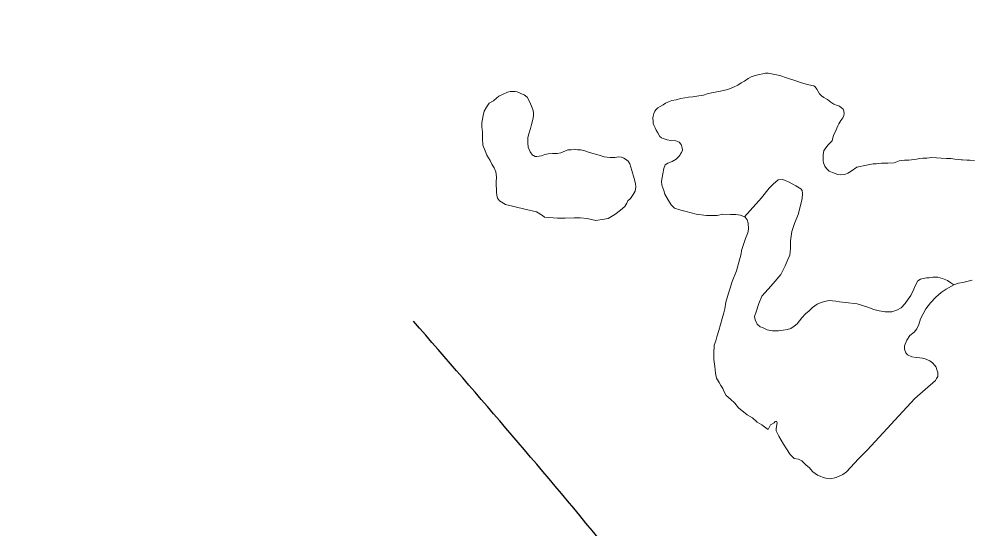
# Model space of a CAD drawing. Extents: x -1643653 to 4543381, y 1624270 to 13878484.
# Drawn here: x 682134 to 684849, y 8990194 to 8991648 of the extents above; entities that cross this region are included whole.
import ezdxf

# ---------------------------------------------------------------- set-up
doc = ezdxf.new("R2010")
doc.units = 0
doc.header["$LTSCALE"] = 200
doc.linetypes.add('LONG_DASH_SHORT_DASH', pattern=[9.9, 6, -1.2, 1.5, -1.2])
for name, color, linetype, lineweight in [('1', 7, 'Continuous', 13), ('24', 7, 'Continuous', 25), ('29', 7, 'Continuous', 13), ('7', 7, 'LONG_DASH_SHORT_DASH', 60)]:
    doc.layers.add(name, color=color, linetype=linetype, lineweight=lineweight)

msp = doc.modelspace()

# ---------------------------------------------------------------- linework, layer by layer
at = {"layer": '1', "lineweight": 25}
msp.add_spline([(814781, 9009175.5), (814787.2, 9009173.4), (814796.9, 9009173.4), (814799.4, 9009172.4), (814805.1, 9009174.5), (814805.6, 9009176.5), (814811.7, 9009179.5), (814811.7, 9009179.5), (814801.5, 9009181), (814790.7, 9009181.5), (814784.1, 9009183.1), (814777.4, 9009185.1), (814778.4, 9009175.5)], degree=3, dxfattribs=at)
at = {"layer": '24'}
msp.add_spline([(687252.8, 8980199.7), (687166.4, 8980215.3), (687101.2, 8980261.9), (687040.7, 8980308.5), (686970.8, 8980317.8), (686901, 8980317.8), (686742.7, 8980252.6), (686575, 8980285.2), (686332.9, 8980415.6), (686239.8, 8980462.2), (686267.7, 8980560.1), (686249.1, 8980648.6), (686319, 8980867.6), (686603, 8981398.7), (686663.5, 8981524.5), (686724, 8981794.7), (686910.3, 8982102.2), (686952.2, 8982386.4), (686942.9, 8982470.3), (686854.4, 8982554.2), (686873, 8982684.6), (686868.4, 8982926.9), (686789.2, 8983094.6), (686770.6, 8983220.4), (686770.6, 8983276.3), (686649.6, 8983392.8), (686528.5, 8983527.9), (686481.9, 8983644.4), (686337.6, 8983709.6), (686104.8, 8983905.3), (686007, 8984026.5), (685834.7, 8984133.6), (685350.5, 8984748.6), (685266.7, 8984851.1), (685215.5, 8985102.7), (685103.7, 8985419.5), (684959.4, 8985615.2), (684717.3, 8985927.4), (684400.6, 8986216.2), (684191.1, 8986598.3), (684139.9, 8986682.2), (684130.6, 8986994.3), (684088.7, 8987409), (684153.8, 8987749.1), (684107.3, 8988103.2), (684107.3, 8988163.8), (684139.9, 8988163.8), (684139.9, 8988382.8), (684144.5, 8988434), (684116.6, 8988480.6), (684102.6, 8988494.6), (684144.5, 8988555.1), (684177.1, 8988713.5), (684186.5, 8988820.7), (684158.5, 8988895.2), (684144.5, 8989067.6), (684116.6, 8989361.2), (684093.3, 8989528.9), (684051.4, 8989761.8), (683823.3, 8990125.3), (683259.9, 8990786.8)], degree=3, dxfattribs=at)
at = {"layer": '29'}
for points in [[(684862.3, 8991244.8), (684849, 8991245.5), (684840.3, 8991246.1), (684827.7, 8991246.8), (684823.7, 8991246.8), (684816.3, 8991247.5), (684806.3, 8991248.8), (684795, 8991250.1), (684782.3, 8991250.1), (684767, 8991251.5), (684753.7, 8991252.8), (684739.7, 8991253.5), (684726.3, 8991251.5), (684715, 8991251.5), (684706.3, 8991250.8), (684697, 8991248.8), (684675, 8991246.1), (684662.4, 8991245.5), (684647, 8991244.1), (684632.4, 8991238.1), (684615.1, 8991236.8), (684597.1, 8991236.8), (684581.1, 8991235.5), (684572.4, 8991234.8), (684553.7, 8991231.5), (684525.8, 8991225.8), (684509.6, 8991214.8), (684500.2, 8991208.2), (684491.9, 8991204.7), (684480.8, 8991204.2), (684471.9, 8991204.7), (684464.6, 8991207.5), (684456.3, 8991210.6), (684447.7, 8991214.8), (684439.4, 8991221.7), (684434.5, 8991228.9), (684431.4, 8991238.3), (684430, 8991243.8), (684430, 8991253.8), (684429.7, 8991260.8), (684431.7, 8991273.1), (684439, 8991282.2), (684443.5, 8991288.8), (684455.7, 8991300.4), (684459.9, 8991317.3), (684465.1, 8991327.7), (684468.9, 8991336.7), (684472, 8991343.3), (684474.8, 8991349.8), (684477.9, 8991354.3), (684481, 8991358.8), (684485.8, 8991366.4), (684489, 8991373), (684490, 8991378.9), (684489.3, 8991385.5), (684487.2, 8991391), (684482.7, 8991394.8), (684476.8, 8991399.3), (684471, 8991401.3), (684460.9, 8991405.8), (684452.4, 8991411.2), (684442, 8991419.1), (684438.9, 8991420.8), (684432, 8991424.3), (684425.7, 8991428.8), (684419.8, 8991435.4), (684411.9, 8991448.2), (684407.7, 8991455.1), (684403.2, 8991457.8), (684398.1, 8991458.5), (684385.6, 8991461.7), (684368, 8991466.8), (684354.5, 8991471.3), (684328.5, 8991480), (684306.4, 8991486.9), (684287, 8991491.4), (684273.2, 8991494.2), (684265.9, 8991494.2), (684258.3, 8991492.4), (684247.2, 8991490), (684235.5, 8991487.2), (684224.7, 8991483.8), (684215.7, 8991478.9), (684205.4, 8991471.2), (684195.8, 8991466), (684186.8, 8991459.8), (684174, 8991454.3), (684158, 8991447.7), (684137.3, 8991442.9), (684111, 8991438), (684099.2, 8991435.3), (684088.8, 8991431.5), (684074.7, 8991429.4), (684057.7, 8991426.6), (684046, 8991425.6), (684034.9, 8991423.5), (684023.1, 8991421.8), (684010, 8991418.3), (683997.9, 8991415.6), (683988.5, 8991412.4)], [(683988.5, 8991412.4), (683979.9, 8991407.9), (683973.3, 8991403.1), (683964.3, 8991398.6), (683957.7, 8991394.8), (683953.2, 8991390.3), (683949.1, 8991385.1), (683946.7, 8991378.6), (683944.6, 8991371.4), (683943.5, 8991366.9), (683944.6, 8991355.8), (683944.6, 8991351.3), (683948, 8991344.1), (683950.1, 8991338.2), (683952.8, 8991331.6), (683958, 8991324), (683963.9, 8991313), (683968.4, 8991309.5), (683973.6, 8991307.1), (683984.3, 8991304), (683994.7, 8991302.2), (684009.6, 8991301.2), (684018.9, 8991296.7), (684024.5, 8991290.1), (684027.2, 8991280.5), (684028.3, 8991273.9), (684025.5, 8991268), (684023.1, 8991264.2), (684021.7, 8991260.8), (684017.2, 8991254.9), (684009.9, 8991248.7), (683998.5, 8991242.1), (683986.4, 8991237.6), (683979.1, 8991232.4), (683975.3, 8991222.4), (683972.2, 8991206.8), (683968.7, 8991185.4), (683969.7, 8991174.4), (683974.9, 8991158.8), (683978.4, 8991148.4), (683988.4, 8991130.8), (683996.4, 8991118.7), (684005.7, 8991109), (684023.9, 8991103.4), (684038.8, 8991099.3), (684067.8, 8991092), (684097.2, 8991088.2), (684127, 8991088.2), (684143.9, 8991091.7), (684165.4, 8991090.3), (684180.6, 8991090.6), (684193.8, 8991088.6), (684205.4, 8991084), (684253.6, 8991138.2), (684275.7, 8991166.2), (684287.5, 8991177.3), (684301.8, 8991189.7), (684314.8, 8991191), (684333, 8991183.1), (684352.5, 8991172.7), (684366.2, 8991164.3), (684370.1, 8991159.1), (684370.8, 8991151.9), (684370.1, 8991135.7), (684358.4, 8991090.8), (684348, 8991065.4), (684340.8, 8991042), (684336.9, 8991016), (684336.9, 8990993.8), (684335, 8990974.3), (684329.1, 8990962.6), (684322, 8990943.8), (684309.6, 8990919.7), (684287.5, 8990893.7), (684273, 8990877.7), (684255.3, 8990858.2), (684246, 8990836.9), (684238.6, 8990813.2), (684234, 8990799.7), (684236.3, 8990790.3), (684241.4, 8990777.9), (684250.3, 8990770.6), (684256.9, 8990767.9), (684270.1, 8990762), (684285.6, 8990758.9), (684303, 8990758.6), (684316.2, 8990760.9), (684328.2, 8990762.4), (684338, 8990765.9), (684347.3, 8990772.5), (684356.2, 8990779.1), (684362.8, 8990787.2), (684369.4, 8990795.8), (684379.8, 8990807), (684389.9, 8990816.3), (684399.6, 8990825.2), (684413.2, 8990834.5), (684424.8, 8990839.2), (684433.8, 8990842.7), (684447, 8990845), (684466, 8990843.8)], [(684322, 8990943.8), (684329.1, 8990962.6), (684335, 8990974.3), (684336.9, 8990993.8), (684336.9, 8991016), (684340.8, 8991042), (684348, 8991065.4), (684358.4, 8991090.8), (684370.1, 8991135.7), (684370.8, 8991151.9), (684370.1, 8991159.1), (684366.2, 8991164.3), (684352.5, 8991172.7), (684333, 8991183.1), (684314.8, 8991191), (684301.8, 8991189.7), (684287.5, 8991177.3), (684275.7, 8991166.2), (684253.6, 8991138.2), (684205.2, 8991083.8), (684207.6, 8991082.7), (684213.5, 8991075.4), (684215.5, 8991066.4), (684216.9, 8991049.2), (684215.2, 8991038.8), (684208.3, 8991022.2), (684196.9, 8990988.1), (684195.8, 8990978.4), (684187.9, 8990950.7), (684182.7, 8990930), (684169.8, 8990899.7), (684163.2, 8990877.7), (684160, 8990866.7), (684152.2, 8990841), (684149.7, 8990822), (684146.2, 8990809.8), (684141.3, 8990794.2), (684136.6, 8990776.8), (684132.1, 8990759.9), (684126.5, 8990741.5)], [(684652.6, 8990824.8), (684642.5, 8990819), (684626.2, 8990813.2), (684607.2, 8990812.8), (684590.1, 8990815.9), (684574.6, 8990819.4), (684557.5, 8990826.4), (684527.6, 8990836.1), (684493.5, 8990839.2), (684476.4, 8990841.1), (684466, 8990843.8), (684447, 8990845), (684433.8, 8990842.7), (684424.8, 8990839.2), (684413.2, 8990834.5), (684399.6, 8990825.2), (684389.9, 8990816.3), (684379.8, 8990807), (684369.4, 8990795.8), (684362.8, 8990787.2), (684356.2, 8990779.1), (684347.3, 8990772.5), (684338, 8990765.9), (684328.2, 8990762.4), (684316.2, 8990760.9), (684303, 8990758.6), (684285.6, 8990758.9), (684270.1, 8990762), (684256.9, 8990767.9), (684250.3, 8990770.6), (684241.4, 8990777.9), (684236.3, 8990790.3), (684234, 8990799.7), (684238.6, 8990813.2), (684246, 8990836.9), (684255.3, 8990858.2), (684273, 8990877.7), (684287.5, 8990893.7), (684309.6, 8990919.7), (684322, 8990943.8)], [(684466, 8990843.8), (684476.4, 8990841.1), (684493.5, 8990839.2), (684527.6, 8990836.1), (684557.5, 8990826.4), (684574.6, 8990819.4), (684590.1, 8990815.9), (684607.2, 8990812.8), (684626.2, 8990813.2), (684642.5, 8990819), (684652.6, 8990824.8), (684664.6, 8990836.9), (684672.7, 8990848.9), (684680.5, 8990859.3), (684688.9, 8990877.7), (684694.1, 8990888.8), (684700.5, 8990901.9), (684707.7, 8990905.8), (684715.5, 8990907.8), (684725.2, 8990910.4), (684732.4, 8990910.4), (684743.5, 8990912.3), (684757.1, 8990911.7), (684770.8, 8990908.4), (684775.4, 8990906.5), (684785.1, 8990902.6), (684794.9, 8990896.1), (684802.8, 8990890.3), (684816.9, 8990894.5), (684828.9, 8990896.4), (684855.7, 8990903)], [(684734.2, 8990673.3), (684728.4, 8990676), (684721.8, 8990678.7), (684713.6, 8990680.7), (684706.2, 8990681.8), (684695.8, 8990682.6), (684683.4, 8990684.9), (684670.6, 8990690.8), (684666.6, 8990696), (684662, 8990706.8), (684662.3, 8990716.5), (684669.3, 8990732.4), (684677.5, 8990745.6), (684689.9, 8990755.3), (684697.3, 8990764.2), (684703.1, 8990776.6), (684708.1, 8990793.3), (684723.7, 8990821.7), (684736.8, 8990838.8), (684751.6, 8990854.7), (684767.1, 8990868.2), (684781, 8990877.7), (684802.8, 8990890.3), (684794.9, 8990896.1), (684785.1, 8990902.6), (684775.4, 8990906.5), (684770.8, 8990908.4), (684757.1, 8990911.7), (684743.5, 8990912.3), (684732.4, 8990910.4), (684725.2, 8990910.4), (684715.5, 8990907.8), (684707.7, 8990905.8), (684700.5, 8990901.9), (684694.1, 8990888.8), (684688.9, 8990877.7), (684680.5, 8990859.3), (684672.7, 8990848.9), (684664.6, 8990836.9), (684652.6, 8990824.8)], [(684781, 8990877.7), (684802.8, 8990890.3), (684781, 8990877.7)], [(684126.5, 8990741.5), (684123.3, 8990729.9), (684118.6, 8990717.5), (684117.7, 8990694.6), (684117.5, 8990676.6), (684120.3, 8990657.1), (684122.4, 8990638.4), (684125.6, 8990623.4), (684133.1, 8990611.2), (684137.5, 8990602.9), (684143.5, 8990593.9), (684147.3, 8990584.5), (684153.4, 8990574.4), (684165.8, 8990563.9), (684177.8, 8990552.8), (684188.5, 8990539.5), (684213.2, 8990518.9), (684228, 8990510.3), (684241.9, 8990498.3), (684254.8, 8990490.8), (684266.8, 8990481.8), (684273.2, 8990477.8)], [(684273.2, 8990477.8), (684279.8, 8990490.2), (684289.9, 8990496.8), (684293, 8990500.3), (684296.5, 8990500.7), (684298.4, 8990496), (684295.7, 8990480.1), (684295.8, 8990473.8), (684303.5, 8990457.9), (684316.7, 8990435.8), (684325.7, 8990422.3), (684335.7, 8990406.4), (684347, 8990395.1), (684359.4, 8990392.8), (684369.1, 8990387.8), (684381.5, 8990375.3), (684390.1, 8990369.2), (684400.9, 8990356.8), (684407.5, 8990352.1), (684414.1, 8990347.1), (684421.5, 8990344.3), (684430, 8990340.1), (684441.6, 8990337.2), (684451.3, 8990336.9), (684467.2, 8990340.3), (684486.3, 8990348.9), (684497.1, 8990357), (684531.4, 8990393.7), (684555.8, 8990418.2), (684692.2, 8990566.2), (684751.2, 8990616.7), (684754, 8990622.5), (684757.1, 8990628.7), (684757.8, 8990634.6), (684757.1, 8990641.1), (684755.1, 8990647.7), (684752.4, 8990655.1), (684748.5, 8990660.1), (684742.3, 8990667.5), (684734.2, 8990673.3)]]:
    msp.add_lwpolyline(points, dxfattribs=at)
msp.add_lwpolyline([(683873.6, 8991242.8), (683865.7, 8991248.7), (683861.4, 8991251), (683854.3, 8991253.8), (683846.8, 8991255), (683835.7, 8991253), (683822.3, 8991253.4), (683804.9, 8991255), (683790.3, 8991259.7), (683762.7, 8991267.6), (683749.2, 8991272.3), (683738.6, 8991275.1), (683728.7, 8991275.5), (683718.8, 8991276.7), (683710.5, 8991275.5), (683701.5, 8991275.1), (683681.3, 8991266.8), (683670.6, 8991265.2), (683656.8, 8991264.5), (683644.6, 8991263.7), (683635.1, 8991261.7), (683626, 8991258.5), (683619.3, 8991257.3), (683612.6, 8991255.8), (683608.2, 8991256.6), (683603.1, 8991258.9), (683600, 8991259.7), (683593.6, 8991269.6), (683587.8, 8991283.2), (683587, 8991295.4), (683587, 8991310.8), (683589.4, 8991321.1), (683594.5, 8991336.1), (683597.3, 8991347.9), (683601.2, 8991362.1), (683603.2, 8991372), (683602.8, 8991381.5), (683600.8, 8991390.6), (683597.7, 8991399.6), (683594.1, 8991406.3), (683589, 8991419), (683584.6, 8991425.8), (683576.7, 8991431.7), (683568.8, 8991435.3), (683562.9, 8991437.6), (683556.2, 8991440.4), (683550.2, 8991442), (683536.8, 8991442), (683528.5, 8991439.6), (683504.4, 8991428.2), (683496.9, 8991422.2), (683488.6, 8991414.8), (683476.4, 8991408), (683468.5, 8991397), (683462.6, 8991385.2), (683459, 8991372.9), (683455.5, 8991352.4), (683455.5, 8991340.6), (683457, 8991325.6), (683457, 8991307.4), (683458.2, 8991288.8), (683464.9, 8991271.9), (683469.3, 8991260), (683478.8, 8991244.4), (683484.3, 8991234.1), (683490.3, 8991223.5), (683495, 8991212), (683497, 8991197.8), (683496.2, 8991181.6), (683497.8, 8991154.8), (683498.2, 8991145.7), (683500.5, 8991137), (683505.7, 8991129.5), (683523.4, 8991118.9), (683578.7, 8991105.8), (683611.9, 8991098.7), (683628.6, 8991087.8), (683634.6, 8991083.1), (683671.3, 8991080), (683693.4, 8991080), (683719.5, 8991081.1), (683736.5, 8991081.5), (683755.8, 8991079.6), (683780.7, 8991074), (683805.2, 8991077.6), (683816.1, 8991079.3), (683835.7, 8991090.6), (683851.1, 8991102.9), (683863.4, 8991113.1), (683869.3, 8991122.6), (683872.8, 8991130.1), (683879.6, 8991136.8), (683887.9, 8991147.5), (683893, 8991156.9), (683895, 8991169.2), (683893.8, 8991179.4), (683890.2, 8991193.2), (683883.9, 8991215.9), (683877.6, 8991235.2)], close=True, dxfattribs=at)
at = {"layer": '7'}
msp.add_spline([(683598.6, 8994777.1), (684397.7, 8994464.4), (685057.9, 8994117), (685335.8, 8993804.3), (685509.6, 8993491.6), (685648.5, 8993005.2), (685787.5, 8992692.5), (686065.5, 8992275.5), (686343.4, 8991858.6), (686725.6, 8991615.4), (687073, 8991302.7), (687420.5, 8990920.5), (687906.9, 8989912.9), (688323.8, 8989079.1), (688636.5, 8988384.2), (688984, 8987863), (689435.6, 8987654.6), (689817.8, 8987515.6), (690269.5, 8987168.1), (690582.2, 8986959.7), (690825.4, 8986994.4), (691033.9, 8986716.5), (691311.8, 8986369), (691902.5, 8985500.4), (692354.1, 8985153), (692666.8, 8984701.3), (692875.3, 8984214.9), (693158.7, 8983934.4), (693502.3, 8983815), (693545.2, 8983676.6), (693602.5, 8983504.7), (693621.6, 8983017.8), (693570.2, 8982929.4), (693397.3, 8982487.9), (693500.7, 8982373.5), (693769.5, 8982043.9), (693907.8, 8981934.1), (694056.6, 8981574.3), (694126.1, 8980775.2), (694195.6, 8980288.8), (694332.5, 8979985.6), (694542.5, 8979770.8), (694432.7, 8979351), (694365.9, 8979193.5), (694122.6, 8978945.4), (693898.3, 8978539.8), (694012.8, 8978253.5), (694475.7, 8978549.3), (695243.9, 8979169.6), (695396.6, 8979322.3), (696002.5, 8979718.4), (696732.6, 8980376.8), (697123.8, 8980615.4), (697739.5, 8980636.2), (698156.4, 8980636.2)], degree=3, dxfattribs=at)

doc.saveas('drawing.dxf')
